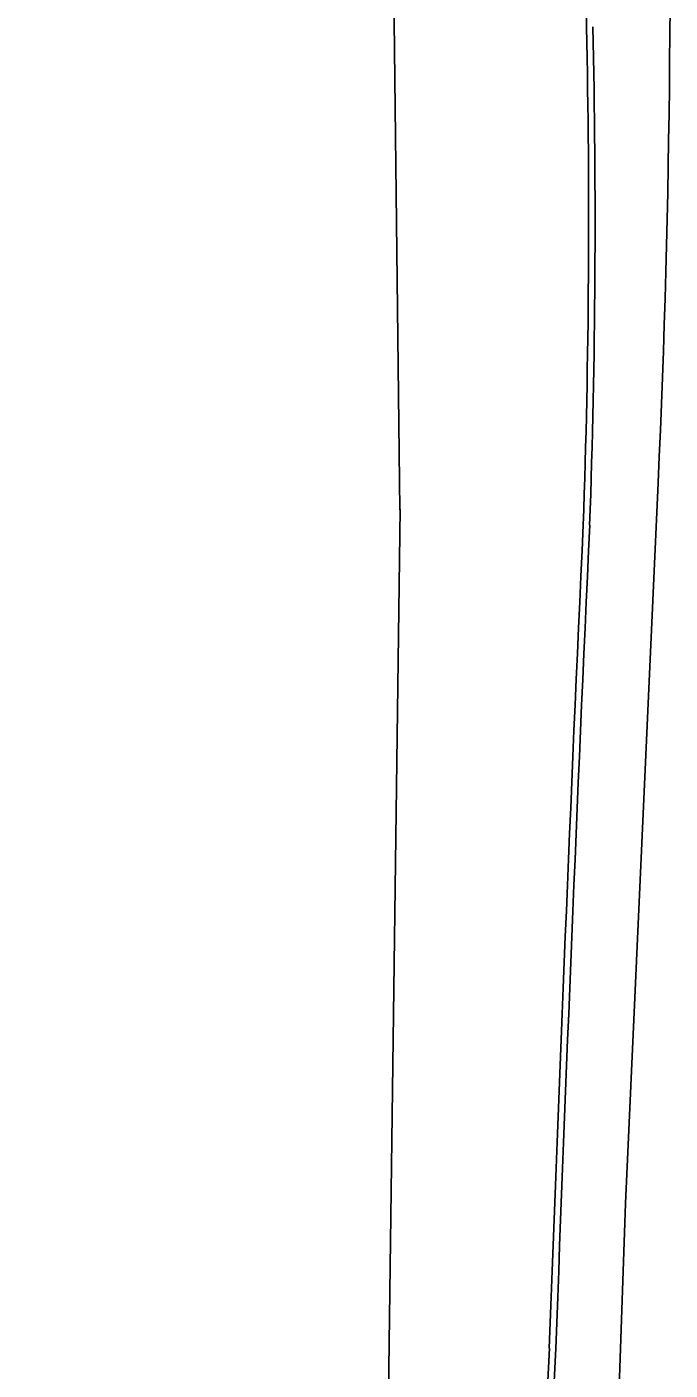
# Model space of a CAD drawing. Extents: x 2145380 to 2157287, y 139568 to 149130.
# Drawn here: x 2150698.8 to 2150757.9, y 144274.1 to 144397.5 of the extents above; entities that cross this region are included whole.
import ezdxf

# ---------------------------------------------------------------- set-up
doc = ezdxf.new("R2010")
doc.units = 0
for name, color, linetype in [('TOPO_Asphalt', 7, 'Continuous'), ('TOPO_Curb Back', 7, 'Continuous'), ('TOPO_Fence', 7, 'Continuous')]:
    doc.layers.add(name, color=color, linetype=linetype)

msp = doc.modelspace()

# ---------------------------------------------------------------- linework, layer by layer
at = {"layer": 'TOPO_Asphalt'}
msp.add_lwpolyline([(2150756.81, 144355.63), (2150753.8, 144289.36), (2150751.49, 144221.78), (2150747.14, 144143.49), (2150742.96, 144055.79), (2150737.09, 143968.03)], dxfattribs=at)
msp.add_arc((2149692.93, 144404.09), 1064.98, 357.39161, 1.5661, dxfattribs=at)
at = {"layer": 'TOPO_Curb Back'}
for points in [[(2150748.66, 144729.08), (2150749.06, 144675.8), (2150749.58, 144594.71), (2150749.82, 144528.8), (2150749.84, 144461.15), (2150750.21, 144397.54)], [(2150746.81, 144276.06), (2150744.65, 144233.36), (2150742.97, 144201.84), (2150739.64, 144140.97), (2150736.32, 144077.05), (2150732.91, 144015.92), (2150732.59, 144008.53)], [(2150747.41, 144276.04), (2150745.25, 144233.33), (2150743.57, 144201.81), (2150740.24, 144140.93), (2150736.92, 144077.02), (2150733.51, 144015.89), (2150733.19, 144008.51)]]:
    msp.add_lwpolyline(points, dxfattribs=at)
for centre, radius, start, end in [((2149958.45, 144379.75), 791.97, 357.97433, 1.28737), ((2149958.37, 144379.75), 792.64, 357.97442, 1.28677), ((2158880.86, 143979.44), 8139.46, 177.378213, 177.911489), ((2158883.66, 143979.33), 8141.66, 177.378307, 177.911473)]:
    msp.add_arc(centre, radius, start, end, dxfattribs=at)
at = {"layer": 'TOPO_Fence'}
for points in [[(2150733.08, 144353.15), (2150731.82, 144461.48), (2150729.81, 144554.28), (2150726.55, 144638.71), (2150721.83, 144744), (2150717.46, 144842.9), (2150712.1, 144948.81), (2150707.9, 145034), (2150703.43, 145132.27), (2150698.8, 145229.58)], [(2150733.1, 144353.19), (2150732.09, 144276.58), (2150731.27, 144210.35), (2150725.33, 144109.2), (2150720.4, 144021.37)]]:
    msp.add_lwpolyline(points, dxfattribs=at)

doc.saveas('drawing.dxf')
